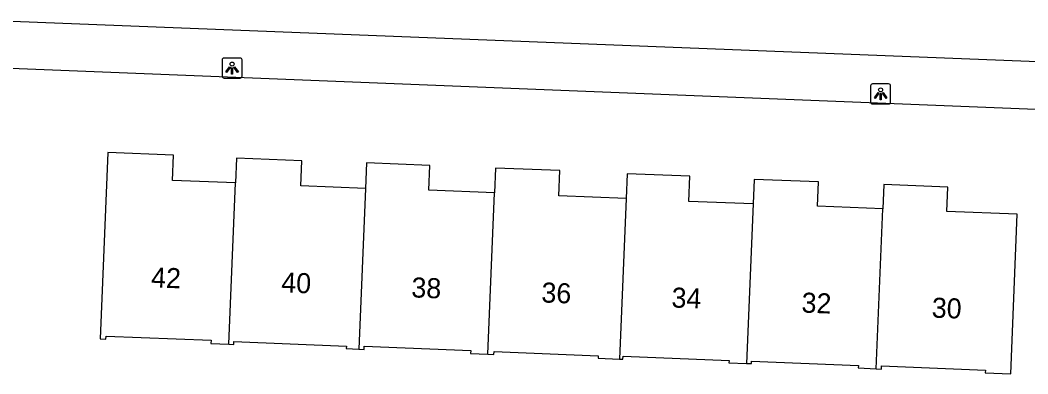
# Model space of a CAD drawing. Extents: x 161355 to 162026, y 386504 to 387459.
# Drawn here: x 161533.7 to 161584, y 387398.9 to 387416.6 of the extents above; entities that cross this region are included whole.
import ezdxf

# ---------------------------------------------------------------- set-up
doc = ezdxf.new("R2010")
doc.units = 0
for name, color, linetype in [('IMGEO_Lichtpunt', 7, 'Continuous'), ('IMGEO_Pand', 7, 'Continuous'), ('IMGEO_Pand_nummerreeks', 7, 'Continuous'), ('IMGEO_Voetpad_open', 7, 'Continuous')]:
    doc.layers.add(name, color=color, linetype=linetype)

msp = doc.modelspace()

# ---------------------------------------------------------------- linework, layer by layer
at = {"layer": 'IMGEO_Lichtpunt'}
for p, q in [((161543.754, 387414.569), (161543.754, 387413.762)), ((161543.754, 387414.569), (161543.754, 387413.762)), ((161544.656, 387414.664), (161543.848, 387414.664)), ((161544.656, 387414.664), (161543.848, 387414.664)), ((161544.75, 387413.762), (161544.75, 387414.569)), ((161544.75, 387413.762), (161544.75, 387414.569)), ((161543.848, 387413.668), (161544.656, 387413.668)), ((161543.848, 387413.668), (161544.656, 387413.668)), ((161576.141, 387413.28), (161576.141, 387412.473)), ((161576.141, 387413.28), (161576.141, 387412.473)), ((161577.043, 387413.375), (161576.235, 387413.375)), ((161577.043, 387413.375), (161576.235, 387413.375)), ((161577.137, 387412.473), (161577.137, 387413.28)), ((161577.137, 387412.473), (161577.137, 387413.28)), ((161576.235, 387412.379), (161577.043, 387412.379)), ((161576.235, 387412.379), (161577.043, 387412.379))]:
    msp.add_line(p, q, dxfattribs=at)
for points in [[(161544.128, 387414.233), (161544.167, 387414.205), (161543.979, 387413.943), (161543.941, 387413.97), (161544.128, 387414.233)], [(161544.23, 387414.185), (161544.277, 387414.185), (161544.277, 387413.863), (161544.23, 387413.863), (161544.23, 387414.185)], [(161544.34, 387414.205), (161544.378, 387414.232), (161544.565, 387413.97), (161544.526, 387413.942), (161544.34, 387414.205)], [(161576.515, 387412.944), (161576.554, 387412.916), (161576.366, 387412.654), (161576.328, 387412.681), (161576.515, 387412.944)], [(161576.727, 387412.916), (161576.765, 387412.943), (161576.952, 387412.681), (161576.913, 387412.653), (161576.727, 387412.916)], [(161576.617, 387412.896), (161576.664, 387412.896), (161576.664, 387412.574), (161576.617, 387412.574), (161576.617, 387412.896)]]:
    msp.add_lwpolyline(points, dxfattribs=at)
for centre in [(161544.253, 387414.367), (161576.64, 387413.078)]:
    msp.add_circle(centre, 0.0994, dxfattribs=at)
for centre, start, end in [((161543.848, 387414.569), 90, 180), ((161543.848, 387414.569), 90, 180), ((161544.656, 387414.569), 0, 90), ((161544.656, 387414.569), 0, 90), ((161543.848, 387413.762), 180, 270), ((161543.848, 387413.762), 180, 270), ((161544.656, 387413.762), 270, 0), ((161544.656, 387413.762), 270, 360), ((161576.235, 387413.28), 90, 180), ((161576.235, 387413.28), 90, 180), ((161577.043, 387413.28), 0, 90), ((161577.043, 387413.28), 0, 90), ((161576.235, 387412.473), 180, 270), ((161576.235, 387412.473), 180, 270), ((161577.043, 387412.473), 270, 0), ((161577.043, 387412.473), 270, 360)]:
    msp.add_arc(centre, 0.0946, start, end, dxfattribs=at)
at = {"layer": 'IMGEO_Pand'}
for points in [[(161544.425, 387408.433), (161541.267, 387408.559), (161541.318, 387409.818), (161538.038, 387409.949), (161537.667, 387400.66), (161537.951, 387400.649), (161537.957, 387400.798), (161543.205, 387400.588), (161543.198, 387400.424), (161544.095, 387400.388)], [(161550.913, 387408.164), (161547.685, 387408.293), (161547.735, 387409.54), (161544.476, 387409.67), (161544.425, 387408.433)], [(161557.35, 387407.939), (161554.078, 387408.07), (161554.127, 387409.308), (161550.965, 387409.435), (161550.913, 387408.164)], [(161563.93, 387407.653), (161560.568, 387407.788), (161560.619, 387409.049), (161557.4, 387409.177), (161557.35, 387407.939)], [(161544.095, 387400.388), (161544.425, 387408.433)], [(161570.273, 387407.389), (161567.071, 387407.517), (161567.12, 387408.766), (161563.982, 387408.891), (161563.93, 387407.653)], [(161576.745, 387407.148), (161573.483, 387407.278), (161573.532, 387408.487), (161570.323, 387408.615), (161570.273, 387407.389)], [(161550.913, 387408.164), (161550.586, 387400.143)], [(161557.021, 387399.897), (161557.35, 387407.939)], [(161576.417, 387399.167), (161576.68, 387399.152), (161576.689, 387399.305), (161581.872, 387399.098), (161581.866, 387398.965), (161583.15, 387398.914), (161583.468, 387406.87), (161579.945, 387407.01), (161579.994, 387408.228), (161576.795, 387408.356), (161576.745, 387407.148)], [(161563.93, 387407.653), (161563.602, 387399.653)], [(161570.273, 387407.389), (161569.948, 387399.431)], [(161576.417, 387399.167), (161576.745, 387407.148)], [(161544.095, 387400.388), (161544.333, 387400.379), (161544.339, 387400.52), (161549.961, 387400.295), (161549.956, 387400.169), (161550.586, 387400.143)], [(161550.586, 387400.143), (161550.841, 387400.133), (161550.847, 387400.287), (161556.168, 387400.074), (161556.162, 387399.932), (161557.021, 387399.897)], [(161557.021, 387399.897), (161557.327, 387399.885), (161557.333, 387400.026), (161562.54, 387399.818), (161562.535, 387399.695), (161563.602, 387399.653)], [(161563.602, 387399.653), (161563.774, 387399.646), (161563.779, 387399.789), (161569.07, 387399.574), (161569.062, 387399.454), (161569.948, 387399.431)], [(161569.948, 387399.431), (161570.19, 387399.425), (161570.197, 387399.548), (161575.532, 387399.333), (161575.528, 387399.216), (161576.417, 387399.167)]]:
    msp.add_lwpolyline(points, dxfattribs=at)
at = {"layer": 'IMGEO_Voetpad_open'}
for points in [[(161652.45, 387411.813), (161622.17, 387413.001), (161531.548, 387416.555)], [(161531.527, 387414.224), (161590.228, 387411.885)]]:
    msp.add_lwpolyline(points, dxfattribs=at)

# ---------------------------------------------------------------- texts
at = {"layer": 'IMGEO_Pand_nummerreeks'}
for s, p in [('42', (161540.191, 387403.233)), ('40', (161546.694, 387402.981)), ('38', (161553.192, 387402.73)), ('36', (161559.686, 387402.478)), ('34', (161566.184, 387402.226)), ('32', (161572.678, 387401.974)), ('30', (161579.182, 387401.722))]:
    msp.add_text(s, height=1, rotation=357.7807, dxfattribs=at).set_placement(p)

doc.saveas('drawing.dxf')
